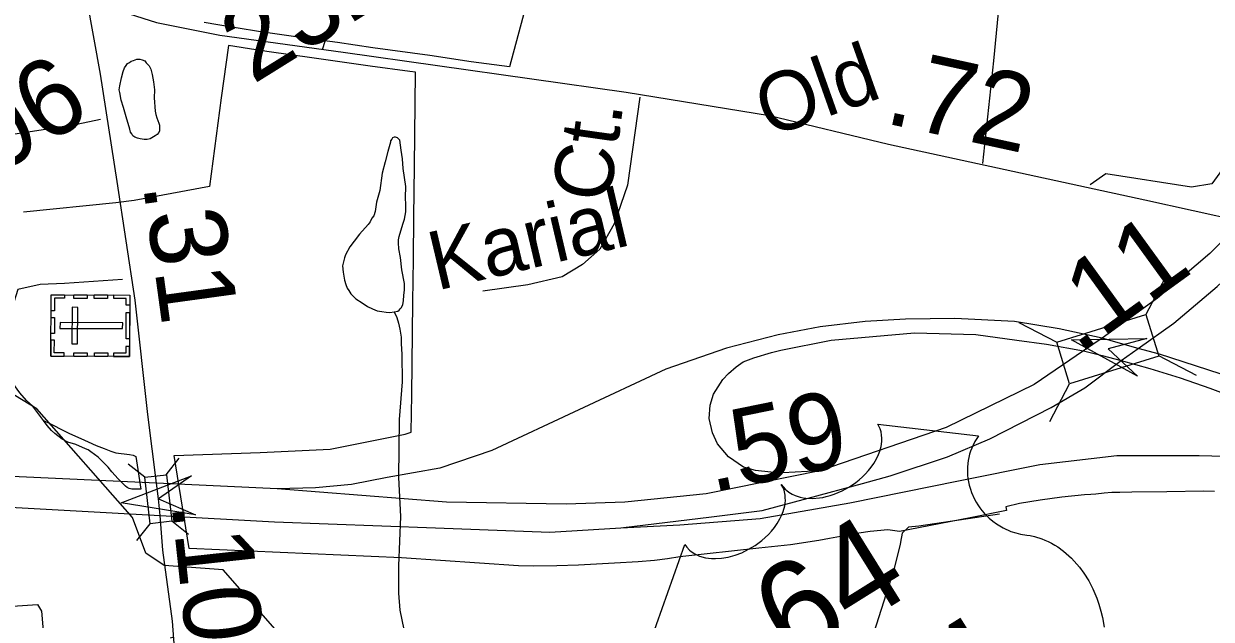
# Model space of a CAD drawing. Extents: x 2001466 to 31450019, y -30647475 to 847247.
# Drawn here: x 2202877 to 2206721, y 758835 to 760762 of the extents above; entities that cross this region are included whole.
import ezdxf

# ---------------------------------------------------------------- set-up
doc = ezdxf.new("R2010")
doc.units = 0
for name, color, linetype in [('Exist Boundary Political City Limit New', 7, 'Continuous'), ('Exist Cultural Cemetery CELL', 7, 'Continuous'), ('Exist Hydrographic Creek Single Shore', 7, 'Continuous'), ('Exist Hydrographic Misc Water Feature', 7, 'Continuous'), ('Exist Road Non-System Type 51', 7, 'Continuous'), ('Exist Road Non-System Type 51 Label', 7, 'Continuous'), ('Exist Road Primary Interstate Ramp 1 Lane Attributed', 7, 'Continuous'), ('Exist Road Primary US Divided Attributed', 7, 'Continuous'), ('Exist Road Primary US Mileage Hundredths English Label', 7, 'Continuous'), ('Exist Road Primary US Shield CELL', 7, 'Continuous'), ('Exist Road Primary US Shield Number Label', 7, 'Continuous'), ('Exist Road Primary US Structure Standard Bridge CELL', 7, 'Continuous'), ('Exist Road Secondary Mileage Hundredths English Label', 7, 'Continuous'), ('Exist Road Secondary Structure Standard Bridge Attributed CELL', 7, 'Continuous'), ('Exist Road Secondary Structure Standard Bridge CELL', 7, 'Continuous'), ('Exist Road Secondary Type 51 Attributed', 7, 'Continuous'), ('Exist Road Secondary Type 51 Label', 7, 'Continuous'), ('Exist Road Secondary Type 51 Number Label', 7, 'Continuous'), ('Map Preparation Boundary City Limit Buffer Line', 7, 'Continuous')]:
    doc.layers.add(name, color=color, linetype=linetype)

msp = doc.modelspace()

# ---------------------------------------------------------------- linework, layer by layer
at = {"layer": 'Exist Boundary Political City Limit New'}
for points in [[(2204662, 761413.1), (2204448.8, 760622.9), (2204325, 760638.8), (2204191.2, 760659), (2204006.2, 760684), (2203892, 760700.7), (2203817.8, 760711.4), (2203636.8, 760736.5), (2203504.5, 760758.1), (2203460.8, 760766)], [(2206731.8, 759247.6), (2206697.2, 759248.9), (2206576.8, 759246.9), (2206464.2, 759246.2), (2206425.2, 759244.6), (2206424, 759244.5), (2206418.2, 759244.5), (2206401.5, 759244.5), (2206399.2, 759244.4), (2206374.2, 759242.8), (2206347, 759239.7), (2206331.2, 759238.6), (2206310.8, 759237.1), (2206237.2, 759229.4), (2206166.5, 759220.3), (2206099.5, 759208.7), (2206055.5, 759198.4), (2206057.8, 759186.8), (2205940, 759163), (2205711.2, 759118.4), (2205673.5, 759124.5), (2205616.2, 759118.8), (2205580.2, 759113.1), (2205485.2, 759095.8), (2205450.5, 759089.2), (2205359, 759075.4), (2205256.5, 759065.1), (2205000, 759036.9), (2204961, 759030.5), (2204918.8, 759025.2), (2204866, 759020.2), (2204789, 759016.1), (2204672.5, 759009.6), (2204601.8, 759007.5), (2204527.5, 759006.6), (2204478.5, 759007), (2204099, 759033.2), (2203412.2, 759063.9), (2203364, 759365), (2203641.8, 759374.4), (2203868.8, 759384.7), (2203896, 759390.6), (2204111.8, 759433.6), (2204131, 759440.6), (2204132.5, 759561.3), (2204136.2, 759862), (2204138, 760000), (2204139.5, 760137.1), (2204141.5, 760299.9), (2204145, 760604.7), (2204126.8, 760607.2), (2203997.8, 760624.6), (2203809.2, 760652), (2203671.2, 760671.1), (2203627.8, 760677.1), (2203539, 760691.6), (2203516.2, 760522.6), (2203477.8, 760235.6)], [(2203477.8, 760235.6), (2203234.5, 760189.4), (2203175, 760182.1), (2202875.5, 760151.9)]]:
    msp.add_lwpolyline(points, dxfattribs=at)
at = {"layer": 'Exist Cultural Cemetery CELL'}
for points in [[(2202964.3, 759685.8), (2202965.2, 759884.9), (2203219.8, 759883.8), (2203218.9, 759684.7)], [(2203008.6, 759884.8), (2203008.5, 759873.4), (2202976.3, 759873.6), (2202976.2, 759833), (2202965, 759833.1), (2202965.3, 759885)], [(2203081.6, 759873), (2203038.3, 759873.2), (2203038.3, 759884.6), (2203081.7, 759884.4)], [(2203147.5, 759872.7), (2203104.2, 759872.9), (2203104.3, 759884.3), (2203147.6, 759884.1)], [(2203219.7, 759850.6), (2203208.2, 759850.7), (2203208.3, 759872.7), (2203167.9, 759872.9), (2203167.9, 759884), (2203219.8, 759883.8)], [(2203032.6, 759726.3), (2203051.2, 759726.2), (2203051.8, 759844), (2203033.1, 759844.1)], [(2203207.7, 759742.2), (2203208.1, 759827), (2203219.5, 759827), (2203219.1, 759742.1)], [(2202964.7, 759759.9), (2202964.9, 759811.7), (2202976.3, 759811.7), (2202976.1, 759759.8)], [(2202994.1, 759794.7), (2202994, 759776), (2203196.8, 759775.1), (2203196.9, 759793.8)], [(2203007.6, 759685.6), (2203007.7, 759697), (2202975.5, 759697.1), (2202975.7, 759737.7), (2202964.6, 759737.7), (2202964.3, 759685.8)], [(2203219, 759717.8), (2203207.6, 759717.8), (2203207.5, 759695.8), (2203167.1, 759696), (2203167, 759684.9), (2203218.9, 759684.6)], [(2203081.8, 759685.3), (2203038.5, 759685.5), (2203038.5, 759696.9), (2203081.8, 759696.7)], [(2203149, 759685), (2203105.7, 759685.2), (2203105.7, 759696.5), (2203149.1, 759696.3)]]:
    msp.add_lwpolyline(points, close=True, dxfattribs=at)
at = {"layer": 'Exist Hydrographic Creek Single Shore'}
msp.add_lwpolyline([(2204056.8, 758602.7), (2203697.8, 758793.9), (2203521.9, 758994.3), (2203331, 759008.1), (2203271.9, 759048.7), (2203228.9, 759164.4), (2202918.8, 759515.1), (2202774.5, 759602.5)], dxfattribs=at)
at = {"layer": 'Exist Hydrographic Misc Water Feature'}
for points in [[(2203299.2, 760521.6), (2203301.7, 760479.4), (2203303.9, 760467.7), (2203307.8, 760457.8), (2203314.2, 760439.8), (2203315.6, 760433.5), (2203315.6, 760425.8), (2203316, 760415.6), (2203314.2, 760409.8), (2203308.2, 760403.8), (2203301.9, 760399.5), (2203286.1, 760389.3), (2203276, 760387.5), (2203266.4, 760387.4), (2203253.9, 760389.3), (2203244.4, 760391.1), (2203236.2, 760395.2), (2203230.1, 760398.9), (2203226.4, 760405.2), (2203222.3, 760411.1), (2203220, 760421.1), (2203207.9, 760460.7), (2203199.3, 760490.8), (2203191.5, 760514.7), (2203187.4, 760538.8), (2203185.2, 760548.5), (2203187.2, 760560.8), (2203192.8, 760586.7), (2203198.7, 760606.9), (2203202.4, 760618.9), (2203208.4, 760627), (2203212.9, 760632.8), (2203218.6, 760636.8), (2203224.4, 760641.2), (2203232.3, 760643.2), (2203242.4, 760647), (2203252.6, 760647.1), (2203260.4, 760645.1), (2203268.6, 760641.4), (2203272.7, 760635.1), (2203282.6, 760625.5), (2203288.5, 760615.3), (2203292.8, 760597.6), (2203296.9, 760573.4), (2203299.4, 760547.5), (2203299.2, 760521.6)], [(2204075.9, 759829), (2204087.8, 759831.3), (2204091.9, 759835.1), (2204095.6, 759839.5), (2204099.5, 759843.3), (2204103.8, 759853.2), (2204105.9, 759865.5), (2204107.1, 759883.5), (2204109.4, 759899.4), (2204109.1, 759921.3), (2204100.7, 759965.2), (2204096.8, 760005.1), (2204090.5, 760033.3), (2204089.9, 760053.3), (2204089.9, 760063), (2204091.9, 760073.2), (2204103.8, 760113.3), (2204109.4, 760129.4), (2204113.9, 760153.1), (2204113.7, 760175.4), (2204112.8, 760199.1), (2204113, 760235.2), (2204104.8, 760293.2), (2204102.4, 760325.2), (2204098.3, 760353), (2204096.2, 760369.1), (2204094.2, 760384.8), (2204089.7, 760389.2), (2204086.2, 760392.9), (2204079.6, 760395.2), (2204075.9, 760394.9), (2204070, 760392.9), (2204067.9, 760388.8), (2204063.6, 760383), (2204064.2, 760378.8), (2204055.8, 760348.9), (2204046.4, 760314.6), (2204036.6, 760278.7), (2204029.4, 760222.7), (2204019.1, 760184.8), (2204013.8, 760154.4), (2204009.7, 760140.4), (2204003.8, 760132.4), (2203997.8, 760120.3), (2203991.9, 760112.3), (2203964, 760080.4), (2203946.3, 760058.3), (2203932.2, 760040.2), (2203918.5, 760013.9), (2203914.8, 760003.9), (2203912.5, 759996.1), (2203908.6, 759978), (2203910.9, 759957.8), (2203915.2, 759932), (2203919.1, 759918), (2203923.6, 759906), (2203929.3, 759898.2), (2203935.3, 759888), (2203951.9, 759872.1), (2203971.8, 759858.5), (2203989.6, 759846.5), (2204005.8, 759838.8), (2204020.2, 759832.6), (2204035.9, 759831), (2204050.1, 759828.9), (2204061.6, 759827.1), (2204075.9, 759829)], [(2204075.9, 759829), (2204084.1, 759811.2), (2204090.1, 759793.2), (2204094.4, 759773.1), (2204098.1, 759747.4), (2204098.1, 759727.5), (2204100.7, 759691.4)], [(2204100.7, 759691.4), (2204101.4, 759603.3), (2204092.1, 759481.4), (2204089.7, 759293.5), (2204096.4, 759167.6), (2204089.7, 759007.5), (2204089.9, 758919.4), (2204094.2, 758863.6), (2204106.9, 758801.7), (2204125.3, 758751.9), (2204147.9, 758696.1), (2204165.9, 758656.1), (2204192.2, 758610.3), (2204200.2, 758596.5), (2204224.4, 758560.8)], [(2202940.6, 759477.6), (2202920.7, 759503.3), (2202904.5, 759525.3), (2202886, 759543.1), (2202864.1, 759567.1), (2202841.7, 759598.8)], [(2202940.6, 759477.6), (2202960.7, 759467.7), (2202974.6, 759461.6), (2202996.7, 759449.7), (2203024.6, 759436.1), (2203061.1, 759420.1), (2203085.1, 759408.3), (2203111.2, 759396.7), (2203137.2, 759386.7), (2203159.1, 759378.9), (2203175.3, 759373.2), (2203219.4, 759367.4), (2203231.3, 759365.5), (2203235.2, 759363.3), (2203239.1, 759361.5), (2203255.9, 759255.6)], [(2203255.9, 759255.6), (2203234.2, 759255.6), (2203226.2, 759255.6), (2203218, 759257.6), (2203211.8, 759261.4), (2203205.7, 759265.2), (2203201.8, 759269.4), (2203182.1, 759289.1), (2203161.6, 759311.2), (2203149.7, 759326.8), (2203137.6, 759338.7), (2203117.1, 759358.9), (2203093.3, 759376.7), (2203084.9, 759382.4), (2203077.1, 759386.4), (2203044.9, 759400.2), (2203019.1, 759408.1), (2203001.3, 759417.8), (2202986.7, 759427.7), (2202977.1, 759435.6), (2202966.8, 759445.7), (2202952.9, 759461.6), (2202940.6, 759477.6)]]:
    msp.add_lwpolyline(points, dxfattribs=at)
at = {"layer": 'Exist Road Non-System Type 51'}
msp.add_line((2204150.6, 761646.4), (2203842.8, 760676.9), dxfattribs=at)
for points in [[(2206135.3, 762767.5), (2206146.3, 762721.3), (2206153, 762563.1), (2206148.4, 762335.3), (2206126.2, 762035.8), (2206092.9, 761774.5), (2206063.8, 761527.2), (2206041.9, 761141.7), (2206036, 760855.9), (2206015.6, 760642.3), (2205980.8, 760309.1)], [(2206936, 760673.4), (2206888.1, 760445.9), (2206841.2, 760388.2), (2206783.5, 760326.9), (2206722.2, 760243.9), (2206657.3, 760233.1), (2206379.8, 760276.4), (2206329.3, 760240.3)], [(2204871.2, 760524.6), (2204830.9, 760239.7), (2204788.1, 760114.4), (2204742, 760032), (2204685.9, 759982.5), (2204620, 759943), (2204508, 759916.6), (2204363, 759896.8)], [(2203125.4, 760452.4), (2203048, 760435.3), (2202933.6, 760417.6), (2202805.3, 760398.3), (2202669, 760383.1), (2202548.8, 760375.5), (2202416.8, 760374.2), (2202265, 760381.3), (2202151.2, 760387.7)], [(2203196.7, 759934.3), (2203008.9, 759921.1), (2202929.8, 759917.8), (2202857.3, 759901.3), (2202844.5, 759861.3), (2202837.9, 759792.1), (2202823.1, 759711.3), (2202806.6, 759647), (2202788.5, 759614), (2202774.5, 759602.5)], [(2206035.4, 759174.2), (2205774.7, 759135.5), (2205740.6, 759132.2), (2205720.2, 759112.7), (2205714.9, 759084.4)], [(2205714.9, 759084.4), (2205713.5, 759076.8), (2205691.7, 758991.3), (2205612.6, 758740.9), (2205548.3, 758530.3), (2205456.6, 758227.6)], [(2201487.9, 758714.2), (2201765.1, 758854.9), (2201823.2, 758866), (2201991.8, 758854.9), (2202312.5, 758863.2), (2202625, 758871.5), (2202807.4, 758874.3), (2202920.8, 758882.6), (2202934.6, 758860.4), (2202945.7, 758722.1), (2202987.2, 758711), (2203271.9, 758763.6), (2203362, 758776.8)]]:
    msp.add_lwpolyline(points, dxfattribs=at)
at = {"layer": 'Exist Road Primary Interstate Ramp 1 Lane Attributed'}
for points in [[(2205297.5, 759698.3), (2205327.9, 759705.7), (2205490.6, 759738.1), (2205759.8, 759762), (2205958.5, 759756), (2206091.5, 759738.2), (2206187.8, 759724.5), (2206307.2, 759703.5)], [(2205453.8, 759315.2), (2205334.2, 759309), (2205294.6, 759310.1), (2205245.1, 759315.6), (2205206.6, 759326.6), (2205158.2, 759360.6), (2205121.9, 759402.4), (2205106.5, 759437.6), (2205095.5, 759484.8), (2205098.8, 759527.7), (2205109.8, 759562.9), (2205139.5, 759610.1), (2205158.2, 759629.9), (2205182.4, 759651.9), (2205205.5, 759667.3), (2205239.6, 759680.5), (2205297.5, 759698.3)], [(2206307.2, 759703.5), (2206368.1, 759688.3), (2206429.1, 759672.5)], [(2206429.1, 759672.5), (2206521.9, 759646.5), (2206619.7, 759616.1), (2206716.3, 759582.4), (2206833.8, 759538.6), (2206962, 759486.4), (2207161.3, 759401), (2207282.4, 759351.2), (2207466.8, 759279.2), (2207608.5, 759218.6)]]:
    msp.add_lwpolyline(points, dxfattribs=at)
at = {"layer": 'Exist Road Primary US Divided Attributed'}
for points in [[(2206818.9, 760123.1), (2206785.4, 760088), (2206716.6, 760018.2), (2206546.8, 759873.9), (2206367.8, 759744.2)], [(2206484.5, 759710.8), (2206599.5, 759792.6), (2206740.2, 759911.1), (2206829.6, 759994.7), (2206931.7, 760099.6)], [(2206367.8, 759744.2), (2206228.7, 759774.8), (2206083.8, 759797.7), (2205890.6, 759807.6), (2205731.3, 759805.3), (2205600.8, 759798.2), (2205455.3, 759781.1), (2205318.7, 759755), (2205151.8, 759712.2), (2204954.8, 759643.8)], [(2206367.8, 759744.2), (2206307.2, 759703.5)], [(2206484.5, 759710.8), (2206419.2, 759729.6), (2206367.8, 759744.2)], [(2206429.1, 759672.5), (2206484.5, 759710.8)], [(2207773.5, 759223.6), (2207679.2, 759263.6), (2207567.4, 759309.2), (2207376.1, 759381.2), (2207132.6, 759475.4), (2206749.2, 759629.2), (2206553, 759692.8), (2206484.5, 759710.8)], [(2204809.9, 759130.9), (2205103.3, 759166.3), (2205267.1, 759186.8), (2205415.5, 759226.6), (2205592.1, 759273.9), (2205681.7, 759298.9), (2205866.6, 759360.4), (2206003.6, 759418.3), (2206202.2, 759519.9), (2206311.8, 759583.4), (2206429.1, 759672.5)], [(2206307.2, 759703.5), (2206147.8, 759594.4), (2205862.7, 759454.7), (2205453.8, 759315.2)], [(2204954.8, 759643.8), (2204391.8, 759381), (2204223.3, 759323.6), (2204053.4, 759293), (2203938.1, 759270.8), (2203821.4, 759260), (2203697.3, 759256.3)], [(2203305.9, 759275.3), (2202674.1, 759304.2), (2202029.5, 759332.9), (2201764.6, 759344.7), (2201256.9, 759367.6), (2201131.8, 759371.7)], [(2204809.9, 759130.9), (2205000.9, 759139.7), (2205260.9, 759160.2), (2205550.5, 759211.8), (2205902.1, 759283), (2206165.8, 759335.4), (2206414.8, 759364.7), (2206681.7, 759364.7), (2206889.2, 759358.8), (2207112.8, 759329.1), (2207608.5, 759218.6)], [(2205453.8, 759315.2), (2205085.9, 759240.3), (2204822, 759213.3), (2204632.9, 759207.1), (2204245.5, 759213.3), (2203697.3, 759256.3)], [(2203697.3, 759256.3), (2203305.9, 759275.3)], [(2202656.4, 759207.4), (2203318.6, 759170.8)], [(2203318.6, 759170.8), (2203688.5, 759150.3), (2204209.5, 759130), (2204579.6, 759116.2), (2204809.9, 759130.9)]]:
    msp.add_lwpolyline(points, dxfattribs=at)
at = {"layer": 'Exist Road Primary US Shield CELL'}
msp.add_lwpolyline([(2204906.9, 758766.3), (2205016.8, 759076.2), (2205023, 759067.5), (2205031.9, 759058.2), (2205037, 759053.7), (2205048.6, 759046.2), (2205064.7, 759038.9), (2205083.9, 759033.8), (2205103.5, 759031.2), (2205115.8, 759031), (2205135.7, 759032.3), (2205157, 759035.7), (2205179.2, 759042), (2205200.9, 759050.1), (2205223.3, 759060.9), (2205244.3, 759073.4), (2205265.7, 759089), (2205287.5, 759109.2), (2205297.1, 759119.4), (2205307.1, 759131.7), (2205315.9, 759144), (2205324.6, 759159.1), (2205330.9, 759172.3), (2205335.4, 759183.3), (2205340.1, 759201.6), (2205342.2, 759218.8), (2205342, 759227.7), (2205341.5, 759236), (2205337.9, 759252), (2205335.6, 759258.6), (2205328.9, 759271.2), (2205336, 759261.6), (2205341, 759255.9), (2205346.5, 759250.8), (2205353.2, 759245.8), (2205363.6, 759239.4), (2205373.6, 759234.9), (2205390.5, 759229.4), (2205400.1, 759227.5), (2205408.4, 759226.5), (2205429.6, 759225.5), (2205452.4, 759227.5), (2205463.3, 759229.1), (2205474, 759231.5), (2205487.1, 759235), (2205500.3, 759239.5), (2205512.8, 759244.6), (2205525.5, 759250.1), (2205537.9, 759256.6), (2205547.7, 759262.4), (2205559.5, 759269.9), (2205570.1, 759277.4), (2205580.5, 759285.7), (2205591.6, 759295.4), (2205600.2, 759303.8), (2205611.1, 759315.5), (2205620.3, 759327.1), (2205628, 759338.2), (2205637.1, 759353.7), (2205643.8, 759367.3), (2205647.8, 759378.8), (2205651.9, 759393.5), (2205654.4, 759409.6), (2205654.9, 759420.5), (2205653.8, 759430.7), (2205652.1, 759441.1), (2205648.8, 759451.2), (2205645, 759459.4), (2205641.2, 759466.1), (2205967.8, 759428.1), (2205963.9, 759423), (2205955.7, 759409.8), (2205949.7, 759398.4), (2205941.3, 759378.4), (2205938.5, 759368.6), (2205935.8, 759358.5), (2205933.9, 759348.4), (2205932.4, 759339.1), (2205931.6, 759326.4), (2205931.4, 759314.1), (2205931.8, 759300.9), (2205933, 759290), (2205937.2, 759268.3), (2205940.9, 759255.2), (2205944.7, 759244.5), (2205954.3, 759223.4), (2205959.4, 759213.7), (2205965.1, 759204.6), (2205971.7, 759195.2), (2205978.3, 759186.5), (2205986, 759177.9), (2205992.9, 759170.3), (2206002.1, 759161.5), (2206013.5, 759151.8), (2206025.6, 759143.1), (2206047.4, 759130.3), (2206072.3, 759119), (2206088.2, 759113.8), (2206103, 759110.2), (2206123.6, 759107.2), (2206134.9, 759105.3), (2206148.5, 759102.1), (2206172, 759094.8), (2206182.2, 759090.7), (2206193, 759085.8), (2206203.6, 759080.4), (2206214.5, 759074.3), (2206223.7, 759068.8), (2206243, 759054.9), (2206260, 759040.2), (2206268.5, 759032.2), (2206285.9, 759013.3), (2206294, 759003.7), (2206308.7, 758983.9), (2206324.5, 758958.6), (2206337.6, 758933.4), (2206350.5, 758902.6), (2206357.2, 758883.5), (2206363.6, 758860.5), (2206368.6, 758840.1), (2206374.1, 758809)], dxfattribs=at)
at = {"layer": 'Exist Road Primary US Structure Standard Bridge CELL'}
for p, q in [((2206509.2, 759820.2), (2206573.4, 759942.4)), ((2206098.3, 759795.4), (2206220.4, 759731.2)), ((2206550.2, 759688.5), (2206672.3, 759624.3)), ((2206198.1, 759474.2), (2206262.3, 759596.4))]:
    msp.add_line(p, q, dxfattribs=at)
msp.add_lwpolyline([(2206220.4, 759731.2), (2206509, 759820.9), (2206550.9, 759686.1), (2206262.3, 759596.4)], close=True, dxfattribs=at)
at = {"layer": 'Exist Road Secondary Structure Standard Bridge Attributed CELL'}
for points in [[(2206481.9, 759621.1), (2206268.2, 759738.5), (2206512, 759743.7), (2206386.6, 759709.5)], [(2203432.3, 759172.7), (2203191.5, 759211.3), (2203419.3, 759298.3), (2203312.8, 759223.8)]]:
    msp.add_lwpolyline(points, close=True, dxfattribs=at)
at = {"layer": 'Exist Road Secondary Structure Standard Bridge CELL'}
for p, q in [((2203268.8, 759294), (2203214.8, 759337)), ((2203337.4, 759301.8), (2203380.3, 759355.8)), ((2203242.6, 759089.9), (2203285.5, 759143.8)), ((2203409.7, 759108.8), (2203355.7, 759151.8))]:
    msp.add_line(p, q, dxfattribs=at)
msp.add_lwpolyline([(2203285.5, 759143.8), (2203268.5, 759294), (2203338.6, 759302), (2203355.7, 759151.8)], close=True, dxfattribs=at)
at = {"layer": 'Exist Road Secondary Type 51 Attributed'}
for points in [[(2203081.6, 760837.5), (2203306, 760766.2), (2203511.1, 760724.4), (2203910.8, 760669.9), (2204826.4, 760540.1), (2205291, 760464.7), (2205676.1, 760372.5), (2206505.9, 760192.4), (2206818.9, 760123.1)], [(2203305.9, 759275.3), (2203278.8, 759497.1), (2203236.9, 759867.8), (2203179.4, 760251.1), (2203125, 760598.7), (2203081.6, 760837.5)], [(2203318.6, 759170.8), (2203312.8, 759223.8), (2203305.9, 759275.3)], [(2203405.7, 758299.8), (2203379, 758552.2), (2203358.1, 758828.6), (2203327.2, 759058), (2203318.6, 759170.8)]]:
    msp.add_lwpolyline(points, dxfattribs=at)
at = {"layer": 'Map Preparation Boundary City Limit Buffer Line'}
for points in [[(2204662, 761413.1), (2204448.8, 760622.9), (2204325, 760638.8), (2204191.2, 760659), (2204006.2, 760684), (2203892, 760700.7), (2203817.8, 760711.4), (2203636.8, 760736.5), (2203504.5, 760758.1), (2203460.8, 760766)], [(2206731.8, 759247.6), (2206697.2, 759248.9), (2206576.8, 759246.9), (2206464.2, 759246.2), (2206425.2, 759244.6), (2206424, 759244.5), (2206418.2, 759244.5), (2206401.5, 759244.5), (2206399.2, 759244.4), (2206374.2, 759242.8), (2206347, 759239.7), (2206331.2, 759238.6), (2206310.8, 759237.1), (2206237.2, 759229.4), (2206166.5, 759220.3), (2206099.5, 759208.7), (2206055.5, 759198.4), (2206057.8, 759186.8), (2205940, 759163), (2205711.2, 759118.4), (2205673.5, 759124.5), (2205616.2, 759118.8), (2205580.2, 759113.1), (2205485.2, 759095.8), (2205450.5, 759089.2), (2205359, 759075.4), (2205256.5, 759065.1), (2205000, 759036.9), (2204961, 759030.5), (2204918.8, 759025.2), (2204866, 759020.2), (2204789, 759016.1), (2204672.5, 759009.6), (2204601.8, 759007.5), (2204527.5, 759006.6), (2204478.5, 759007), (2204099, 759033.2), (2203412.2, 759063.9), (2203364, 759365), (2203641.8, 759374.4), (2203868.8, 759384.7), (2203896, 759390.6), (2204111.8, 759433.6), (2204131, 759440.6), (2204132.5, 759561.3), (2204136.2, 759862), (2204138, 760000), (2204139.5, 760137.1), (2204141.5, 760299.9), (2204145, 760604.7), (2204126.8, 760607.2), (2203997.8, 760624.6), (2203809.2, 760652), (2203671.2, 760671.1), (2203627.8, 760677.1), (2203539, 760691.6), (2203516.2, 760522.6), (2203477.8, 760235.6)], [(2203477.8, 760235.6), (2203234.5, 760189.4), (2203175, 760182.1), (2202875.5, 760151.9)]]:
    msp.add_lwpolyline(points, dxfattribs=at)

# ---------------------------------------------------------------- texts
at = {"layer": 'Exist Road Non-System Type 51 Label'}
for s, rotation, p in [('Ct.', 81.9554, (2204772.7, 760179)), ('Karial', 13.2475, (2204213.6, 759897.8))]:
    msp.add_text(s, height=190, rotation=rotation, dxfattribs=at).set_placement(p)
at = {"layer": 'Exist Road Primary US Mileage Hundredths English Label'}
for s, rotation, p in [('.11', 35.9383, (2206291, 759688.5)), ('.59', 11.5046, (2205102.8, 759243.8))]:
    msp.add_text(s, height=250, rotation=rotation, dxfattribs=at).set_placement(p)
at = {"layer": 'Exist Road Primary US Shield Number Label'}
for s, height, p in [('64', 310, (2205367.5, 758678.9)), ('264', 360, (2205469, 758141.6))]:
    msp.add_text(s, height=height, rotation=31.918, dxfattribs=at).set_placement(p)
at = {"layer": 'Exist Road Secondary Mileage Hundredths English Label'}
for s, rotation, p in [('.72', 347.7475, (2205658.2, 760441.3)), ('.31', 277.8318, (2203262.1, 760241.3)), ('.10', 276.2205, (2203354.4, 759209.6))]:
    msp.add_text(s, height=250, rotation=rotation, dxfattribs=at).set_placement(p)
at = {"layer": 'Exist Road Secondary Type 51 Label'}
msp.add_text('Old', height=190, rotation=19.5028, dxfattribs=at).set_placement((2205287.8, 760392.9))
at = {"layer": 'Exist Road Secondary Type 51 Number Label'}
for s, p in [('2320', (2203618.6, 760564.2)), ('2406', (2202471.4, 760071))]:
    msp.add_text(s, height=250, rotation=31.918, dxfattribs=at).set_placement(p)

doc.saveas('drawing.dxf')
